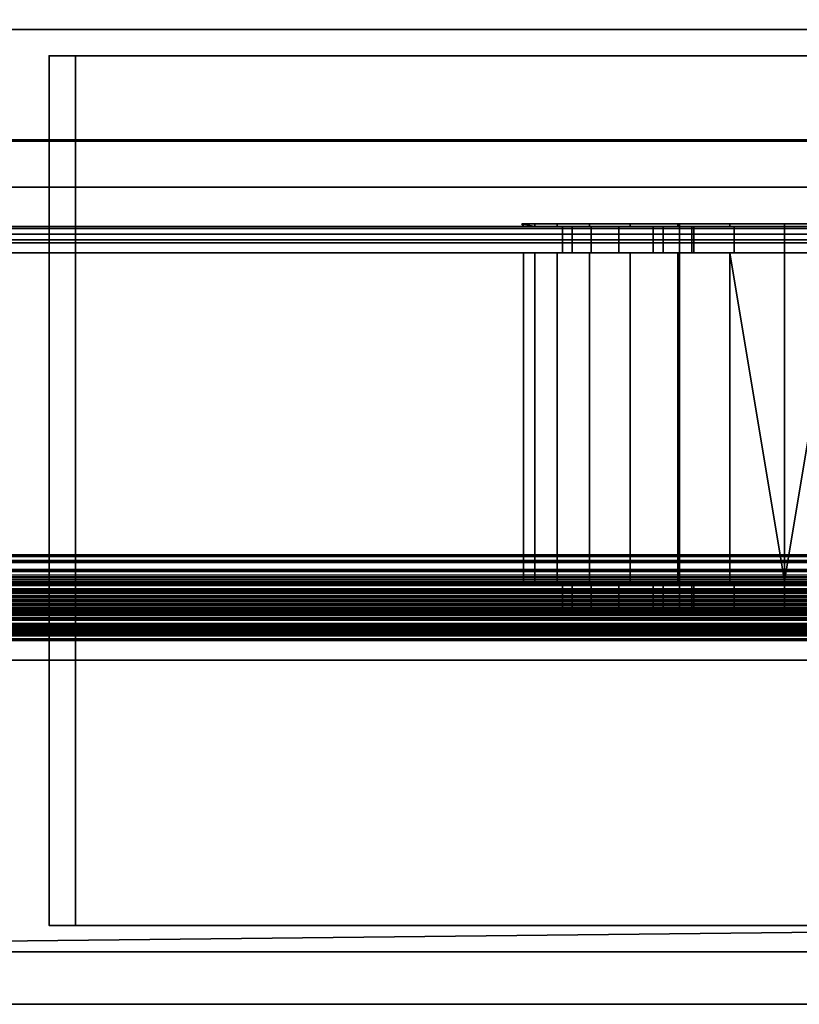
# Model space of a CAD drawing. Header units: millimetres. Extents: x -490 to 6690, y -115 to 132.
# Tile 916 of 1031: x 5517 to 5547, y -39 to -2. Entities that reach past the tile are written whole.
import ezdxf

# ---------------------------------------------------------------- set-up
doc = ezdxf.new("R2010")
doc.units = ezdxf.units.MM
doc.layers.add('151', color=7, linetype='Continuous', true_color=0xffffff)

# ---------------------------------------------------------------- blocks, each defined once
blk = doc.blocks.new('UG_SURFACE_319')
at = {"layer": '151', "color": 252, "linetype": 'Continuous', "lineweight": 35}
for points in [[(5491, -26, 2017), (6509, -26, 2017), (6509, 0, 2017), (5491, 0, 2017)], [(5491, -2), (5491, 0, 2), (6509, 0, 2), (6509, -2)], [(5491, -26), (5491, -2), (6509, -2), (6509, -26)], [(5518, -3, 1990), (5518, -9.576, 1153.383), (5518, -9.5, 1153)], [(5518, -3, 88), (5518, -9.5, 1153), (5518, -9.5, 1005)], [(5518, -3, 1990), (5518, -9.793, 1153.707), (5518, -9.576, 1153.383)], [(5518, -9.5, 1153), (5518, -3, 88), (5518, -3, 1990)], [(5518, -3, 1990), (5518, -23, 1154), (5518, -10.5, 1154)], [(5518, -9.5, 1005), (5518, -9.576, 1004.617), (5518, -3, 88)], [(5518, -9.576, 1004.617), (5518, -9.793, 1004.293), (5518, -3, 88)], [(5518, -3, 1990), (5518, -10.117, 1153.924), (5518, -9.793, 1153.707)], [(5518, -3, 1990), (5518, -36.1, 1990), (5518, -23.383, 1153.924), (5518, -23, 1154)], [(5518, -10.5, 1154), (5518, -10.117, 1153.924), (5518, -3, 1990)], [(5518, -3, 88), (5518, -9.793, 1004.293), (5518, -10.117, 1004.076)], [(5518, -36.1, 88), (5518, -3, 88), (5518, -10.5, 1004), (5518, -23, 1004)], [(5518, -10.117, 1004.076), (5518, -10.5, 1004), (5518, -3, 88)], [(6482, -3, 1990), (5518, -3, 1990), (5519, -3, 1987.5), (6481, -3, 1987.5)], [(5518, -3, 1990), (5518, -3, 88), (5519, -3, 90.5), (5519, -3, 1987.5)], [(6481, -3, 90.5), (5519, -3, 90.5), (5518, -3, 88), (6482, -3, 88)], [(5518, -3, 88), (5518, -36.1, 88), (6482, -36.1, 88), (6482, -3, 88)], [(6482, -3, 1990), (6482, -36.1, 1990), (5518, -36.1, 1990), (5518, -3, 1990)], [(5519, -3, 1987.5), (5519, -9.5, 1005), (5519, -9.5, 1153)], [(5519, -3, 90.5), (5519, -9.576, 1004.617), (5519, -9.5, 1005)], [(5519, -3, 1987.5), (5519, -9.793, 1153.707), (5519, -10.117, 1153.924)], [(5519, -9.5, 1153), (5519, -9.576, 1153.383), (5519, -3, 1987.5)], [(5519, -9.576, 1153.383), (5519, -9.793, 1153.707), (5519, -3, 1987.5)], [(5519, -3, 90.5), (5519, -9.793, 1004.293), (5519, -9.576, 1004.617)], [(5519, -9.5, 1005), (5519, -3, 1987.5), (5519, -3, 90.5)], [(5519, -10.117, 1153.924), (5519, -10.5, 1154), (5519, -3, 1987.5)], [(5519, -3, 90.5), (5519, -10.117, 1004.076), (5519, -9.793, 1004.293)], [(5519, -3, 90.5), (5519, -23, 1004), (5519, -10.5, 1004)], [(5519, -3, 90.5), (5519, -36.1, 90.5), (5519, -23.383, 1004.076), (5519, -23, 1004)], [(5519, -10.5, 1004), (5519, -10.117, 1004.076), (5519, -3, 90.5)], [(5519, -36.1, 1987.5), (5519, -3, 1987.5), (5519, -10.5, 1154), (5519, -23, 1154)], [(5519, -3, 1987.5), (5519, -36.1, 1987.5), (6481, -36.1, 1987.5), (6481, -3, 1987.5)], [(6481, -3, 90.5), (6481, -36.1, 90.5), (5519, -36.1, 90.5), (5519, -3, 90.5)], [(5519, -9.576, 1004.617), (5518, -9.576, 1004.617), (5518, -9.5, 1005), (5519, -9.5, 1005)], [(5518, -9.5, 1153), (5519, -9.5, 1153), (5519, -9.5, 1005), (5518, -9.5, 1005)], [(5519, -9.5, 1153), (5518, -9.5, 1153), (5518, -9.576, 1153.383), (5519, -9.576, 1153.383)], [(5519, -9.793, 1004.293), (5518, -9.793, 1004.293), (5518, -9.576, 1004.617), (5519, -9.576, 1004.617)], [(5519, -9.576, 1153.383), (5518, -9.576, 1153.383), (5518, -9.793, 1153.707), (5519, -9.793, 1153.707)], [(5519, -10.117, 1004.076), (5518, -10.117, 1004.076), (5518, -9.793, 1004.293), (5519, -9.793, 1004.293)], [(5519, -9.793, 1153.707), (5518, -9.793, 1153.707), (5518, -10.117, 1153.924), (5519, -10.117, 1153.924)], [(5519, -10.5, 1004), (5518, -10.5, 1004), (5518, -10.117, 1004.076), (5519, -10.117, 1004.076)], [(5519, -10.117, 1153.924), (5518, -10.117, 1153.924), (5518, -10.5, 1154), (5519, -10.5, 1154)], [(5518, -10.5, 1004), (5519, -10.5, 1004), (5519, -23, 1004), (5518, -23, 1004)], [(5518, -23, 1154), (5519, -23, 1154), (5519, -10.5, 1154), (5518, -10.5, 1154)], [(5518, -23, 1153), (5518, -10.5, 1153), (5519, -10.5, 1153), (5519, -23, 1153)], [(5518, -10.5, 1005), (5518, -23, 1005), (5519, -23, 1005), (5519, -10.5, 1005)], [(5518, -10.5, 1153), (5518, -10.5, 1005), (5519, -10.5, 1005), (5519, -10.5, 1153)], [(5518, -10.5, 1153), (5518, -23, 1153), (5518, -23, 1005), (5518, -10.5, 1005)], [(5519, -10.5, 1153), (5519, -10.5, 1005), (5519, -23, 1005), (5519, -23, 1153)], [(5519, -23, 1154), (5518, -23, 1154), (5518, -23.383, 1153.924), (5519, -23.383, 1153.924)], [(5519, -23.383, 1004.076), (5518, -23.383, 1004.076), (5518, -23, 1004), (5519, -23, 1004)], [(5518, -23, 1004), (5518, -23.383, 1004.076), (5518, -36.1, 88)], [(5518, -23, 1005), (5518, -23, 1153), (5519, -23, 1153), (5519, -23, 1005)], [(5519, -23, 1154), (5519, -23.383, 1153.924), (5519, -36.1, 1987.5)], [(5519, -23.383, 1153.924), (5518, -23.383, 1153.924), (5518, -23.707, 1153.707), (5519, -23.707, 1153.707)], [(5519, -23.707, 1004.293), (5518, -23.707, 1004.293), (5518, -23.383, 1004.076), (5519, -23.383, 1004.076)], [(5518, -23.707, 1153.707), (5518, -23.383, 1153.924), (5518, -36.1, 1990)], [(5518, -36.1, 88), (5518, -23.383, 1004.076), (5518, -23.707, 1004.293)], [(5519, -23.707, 1004.293), (5519, -23.383, 1004.076), (5519, -36.1, 90.5)], [(5519, -36.1, 1987.5), (5519, -23.383, 1153.924), (5519, -23.707, 1153.707)], [(5519, -23.707, 1153.707), (5518, -23.707, 1153.707), (5518, -23.924, 1153.383), (5519, -23.924, 1153.383)], [(5519, -23.924, 1004.617), (5518, -23.924, 1004.617), (5518, -23.707, 1004.293), (5519, -23.707, 1004.293)], [(5518, -23.924, 1153.383), (5518, -23.707, 1153.707), (5518, -36.1, 1990)], [(5518, -36.1, 88), (5518, -23.707, 1004.293), (5518, -23.924, 1004.617)], [(5519, -23.924, 1153.383), (5518, -23.924, 1153.383), (5518, -24, 1153), (5519, -24, 1153)], [(5519, -24, 1005), (5518, -24, 1005), (5518, -23.924, 1004.617), (5519, -23.924, 1004.617)], [(5518, -36.1, 88), (5518, -23.924, 1004.617), (5518, -24, 1005)], [(5518, -24, 1153), (5518, -23.924, 1153.383), (5518, -36.1, 1990)], [(5519, -23.924, 1004.617), (5519, -23.707, 1004.293), (5519, -36.1, 90.5)], [(5519, -36.1, 1987.5), (5519, -23.707, 1153.707), (5519, -23.924, 1153.383)], [(5519, -36.1, 1987.5), (5519, -23.924, 1153.383), (5519, -24, 1153)], [(5519, -24, 1005), (5519, -23.924, 1004.617), (5519, -36.1, 90.5)], [(5518, -24, 1005), (5519, -24, 1005), (5519, -24, 1153), (5518, -24, 1153)], [(5518, -36.1, 1990), (5518, -24, 1005), (5518, -24, 1153)], [(5518, -24, 1005), (5518, -36.1, 1990), (5518, -36.1, 88)], [(5519, -36.1, 90.5), (5519, -24, 1153), (5519, -24, 1005)], [(5519, -24, 1153), (5519, -36.1, 90.5), (5519, -36.1, 1987.5)], [(5478, -26, 2030), (6522, -26, 2030), (6509, -26, 2017), (5491, -26, 2017)], [(5491, -26), (6509, -26), (5478, -37.1)], [(6509, -26), (6522, -26), (6522, -37.1), (5478, -37.1)], [(6522, -39.1, 2030), (6522, -26, 2030), (5478, -26, 2030), (5478, -39.1, 2030)], [(6482, -36.1, 88), (5518, -36.1, 88), (5519, -36.1, 90.5), (6481, -36.1, 90.5)], [(5518, -36.1, 88), (5518, -36.1, 1990), (5519, -36.1, 1987.5), (5519, -36.1, 90.5)], [(6481, -36.1, 1987.5), (5519, -36.1, 1987.5), (5518, -36.1, 1990), (6482, -36.1, 1990)], [(5478, -37.1), (6522, -37.1), (6522, -39.1, 2), (5478, -39.1, 2)], [(6522, -39.1, 2), (6522, -39.1, 2030), (5478, -39.1, 2030), (5478, -39.1, 2)]]:
    blk.add_3dface(points, dxfattribs=at)
blk = doc.blocks.new('UG_SURFACE_320')
at = {"layer": '151', "color": 252, "linetype": 'Continuous', "lineweight": 35}
for points in [[(5562.586, -9.5, 1153), (5494, -9.5, 1153), (5494, -9.576, 1153.383), (5562.744, -9.576, 1153.383)], [(5562.744, -9.576, 1004.617), (5494, -9.576, 1004.617), (5494, -9.5, 1005), (5562.586, -9.5, 1005)], [(5494, -9.5, 1005), (5544.086, -9.5, 1008.381), (5546, -9.5, 1008)], [(5494, -9.5, 1005), (5542.464, -9.5, 1009.465), (5544.086, -9.5, 1008.381)], [(5546, -9.5, 1008), (5562.586, -9.5, 1005), (5494, -9.5, 1005)], [(5494, -9.5, 1005), (5538.637, -9.5, 1027.753), (5541, -9.5, 1025.126), (5541, -9.5, 1013)], [(5541, -9.5, 1013), (5541.38, -9.5, 1011.087), (5494, -9.5, 1005)], [(5541.38, -9.5, 1011.087), (5542.464, -9.5, 1009.465), (5494, -9.5, 1005)], [(5494, -9.5, 1005), (5537.917, -9.5, 1034.629), (5537.546, -9.5, 1031.115)], [(5537.546, -9.5, 1031.115), (5538.637, -9.5, 1027.753), (5494, -9.5, 1005)], [(5539.684, -9.5, 1037.689), (5537.917, -9.5, 1034.629), (5494, -9.5, 1005), (5541.933, -9.5, 1094.864)], [(5494, -9.5, 1005), (5536.489, -9.5, 1100.91), (5538.568, -9.5, 1097.309)], [(5538.568, -9.5, 1097.309), (5541.933, -9.5, 1094.864), (5494, -9.5, 1005)], [(5494, -9.5, 1005), (5494, -9.5, 1153), (5536.055, -9.5, 1105.045), (5536.489, -9.5, 1100.91)], [(5494, -9.5, 1153), (5540.122, -9.5, 1112.09), (5537.34, -9.5, 1109)], [(5543.921, -9.5, 1113.781), (5540.122, -9.5, 1112.09), (5494, -9.5, 1153), (5562.586, -9.5, 1153)], [(5537.34, -9.5, 1109), (5536.055, -9.5, 1105.045), (5494, -9.5, 1153)], [(5562.744, -9.576, 1153.383), (5494, -9.576, 1153.383), (5494, -9.793, 1153.707), (5562.879, -9.793, 1153.707)], [(5562.879, -9.793, 1004.293), (5494, -9.793, 1004.293), (5494, -9.576, 1004.617), (5562.744, -9.576, 1004.617)], [(5536.489, -9.5, 1100.91), (5536.055, -9.5, 1105.045), (5536, -9.4, 1104)], [(5536, -9.4, 1104), (5536.489, -9.4, 1100.91), (5536.489, -9.5, 1100.91)], [(5536.055, -9.5, 1105.045), (5536.055, -9.4, 1105.045), (5536, -9.4, 1104)], [(5542, -9.4, 1108), (5536, -9.4, 1104), (5536.055, -9.4, 1105.045)], [(5536.489, -9.4, 1100.91), (5536, -9.4, 1104), (5542, -9.4, 1108), (5542, -9.4, 1100)], [(5536.055, -9.4, 1105.045), (5536.055, -9.5, 1105.045), (5537.34, -9.5, 1109), (5537.34, -9.4, 1109)], [(5536.055, -9.4, 1105.045), (5537.34, -9.4, 1109), (5540.122, -9.4, 1112.09), (5542, -9.4, 1108)], [(5538.568, -9.4, 1097.309), (5538.568, -9.5, 1097.309), (5536.489, -9.5, 1100.91), (5536.489, -9.4, 1100.91)], [(5542, -9.4, 1100), (5538.568, -9.4, 1097.309), (5536.489, -9.4, 1100.91)], [(5537.34, -9.4, 1109), (5537.34, -9.5, 1109), (5540.122, -9.5, 1112.09), (5540.122, -9.4, 1112.09)], [(5537.546, -10.5, 1031.115), (5537.546, -9.5, 1031.115), (5537.917, -9.5, 1034.629), (5537.917, -10.5, 1034.629)], [(5538.637, -10.5, 1027.753), (5538.637, -9.5, 1027.753), (5537.546, -9.5, 1031.115), (5537.546, -10.5, 1031.115)], [(5537.917, -10.5, 1034.629), (5537.917, -9.5, 1034.629), (5539.684, -9.5, 1037.689), (5539.684, -10.5, 1037.689)], [(5541.933, -9.4, 1094.864), (5541.933, -9.5, 1094.864), (5538.568, -9.5, 1097.309), (5538.568, -9.4, 1097.309)], [(5541.933, -9.4, 1094.864), (5538.568, -9.4, 1097.309), (5542, -9.4, 1100)], [(5541, -10.5, 1025.126), (5541, -9.5, 1025.126), (5538.637, -9.5, 1027.753), (5538.637, -10.5, 1027.753)], [(5541.933, -9.5, 1094.864), (5542.543, -9.5, 1039.765), (5539.684, -9.5, 1037.689)], [(5539.684, -10.5, 1037.689), (5539.684, -9.5, 1037.689), (5542.543, -9.5, 1039.765), (5542.543, -10.5, 1039.765)], [(5540.122, -9.4, 1112.09), (5540.122, -9.5, 1112.09), (5543.921, -9.5, 1113.781), (5543.921, -9.4, 1113.781)], [(5542, -9.4, 1108), (5540.122, -9.4, 1112.09), (5543.921, -9.4, 1113.781)], [(5541.38, -10.5, 1011.087), (5541.38, -9.5, 1011.087), (5541, -9.5, 1013), (5541, -10.5, 1013)], [(5541, -10.5, 1025.126), (5541, -10.5, 1013), (5541, -9.5, 1013), (5541, -9.5, 1025.126)], [(5542.464, -10.5, 1009.465), (5542.464, -9.5, 1009.465), (5541.38, -9.5, 1011.087), (5541.38, -10.5, 1011.087)], [(5546, -9.4, 1094), (5546, -9.5, 1094), (5541.933, -9.5, 1094.864), (5541.933, -9.4, 1094.864)], [(5542, -9.4, 1100), (5550, -9.4, 1100), (5546, -9.4, 1094), (5541.933, -9.4, 1094.864)], [(5541.933, -9.5, 1094.864), (5546, -9.5, 1094), (5546, -9.5, 1040.5), (5542.543, -9.5, 1039.765)], [(5550, -9.4, 1108), (5542, -9.4, 1108), (5543.921, -9.4, 1113.781), (5548.079, -9.4, 1113.781)], [(5542, -9.4, 1108), (5550, -9.4, 1108), (5550, -24.1, 1108), (5542, -24.1, 1108)], [(5542, -9.4, 1100), (5542, -9.4, 1108), (5542, -24.1, 1108), (5542, -24.1, 1100)], [(5550, -9.4, 1100), (5542, -9.4, 1100), (5542, -24.1, 1100), (5550, -24.1, 1100)], [(5544.086, -10.5, 1008.381), (5544.086, -9.5, 1008.381), (5542.464, -9.5, 1009.465), (5542.464, -10.5, 1009.465)], [(5542.543, -10.5, 1039.765), (5542.543, -9.5, 1039.765), (5546, -9.5, 1040.5), (5546, -10.5, 1040.5)], [(5543.921, -9.4, 1113.781), (5543.921, -9.5, 1113.781), (5548.079, -9.5, 1113.781), (5548.079, -9.4, 1113.781)], [(5562.586, -9.5, 1153), (5548.079, -9.5, 1113.781), (5543.921, -9.5, 1113.781)], [(5546, -10.5, 1008), (5546, -9.5, 1008), (5544.086, -9.5, 1008.381), (5544.086, -10.5, 1008.381)], [(5550.067, -9.4, 1094.864), (5550.067, -9.5, 1094.864), (5546, -9.5, 1094), (5546, -9.4, 1094)], [(5550, -9.4, 1100), (5553.432, -9.4, 1097.309), (5550.067, -9.4, 1094.864), (5546, -9.4, 1094)], [(5562.586, -9.5, 1005), (5546, -9.5, 1008), (5547.914, -9.5, 1008.381)], [(5549.457, -9.5, 1039.765), (5546, -9.5, 1040.5), (5546, -9.5, 1094), (5550.067, -9.5, 1094.864)], [(5547.914, -10.5, 1008.381), (5547.914, -9.5, 1008.381), (5546, -9.5, 1008), (5546, -10.5, 1008)], [(5546, -10.5, 1040.5), (5546, -9.5, 1040.5), (5549.457, -9.5, 1039.765), (5549.457, -10.5, 1039.765)], [(5562.879, -9.793, 1153.707), (5494, -9.793, 1153.707), (5494, -10.117, 1153.924), (5562.968, -10.117, 1153.924)], [(5562.968, -10.117, 1004.076), (5494, -10.117, 1004.076), (5494, -9.793, 1004.293), (5562.879, -9.793, 1004.293)], [(5562.968, -10.117, 1153.924), (5494, -10.117, 1153.924), (5494, -10.5, 1154), (5563, -10.5, 1154)], [(5563, -10.5, 1004), (5494, -10.5, 1004), (5494, -10.117, 1004.076), (5562.968, -10.117, 1004.076)], [(5494, -10.5, 1004), (5563, -10.5, 1004), (5563, -23, 1004), (5494, -23, 1004)], [(5563, -10.5, 1154), (5494, -10.5, 1154), (5494, -23, 1154), (5563, -23, 1154)], [(5494, -10.5, 1005), (5541.38, -10.5, 1011.087), (5541, -10.5, 1013)], [(5494, -10.5, 1005), (5562.586, -10.5, 1005), (5546, -10.5, 1008)], [(5494, -10.5, 1005), (5537.546, -10.5, 1031.115), (5537.917, -10.5, 1034.629)], [(5494, -10.5, 1005), (5542.464, -10.5, 1009.465), (5541.38, -10.5, 1011.087)], [(5546, -10.5, 1008), (5544.086, -10.5, 1008.381), (5494, -10.5, 1005)], [(5562.586, -10.5, 1153), (5494, -10.5, 1153), (5540.122, -10.5, 1112.09), (5543.921, -10.5, 1113.781)], [(5494, -10.5, 1005), (5538.637, -10.5, 1027.753), (5537.546, -10.5, 1031.115)], [(5544.086, -10.5, 1008.381), (5542.464, -10.5, 1009.465), (5494, -10.5, 1005)], [(5494, -10.5, 1153), (5536.055, -10.5, 1105.045), (5537.34, -10.5, 1109)], [(5494, -10.5, 1005), (5541.933, -10.5, 1094.864), (5538.568, -10.5, 1097.309)], [(5541, -10.5, 1013), (5541, -10.5, 1025.126), (5538.637, -10.5, 1027.753), (5494, -10.5, 1005)], [(5537.34, -10.5, 1109), (5540.122, -10.5, 1112.09), (5494, -10.5, 1153)], [(5537.917, -10.5, 1034.629), (5546, -10.5, 1094), (5541.933, -10.5, 1094.864), (5494, -10.5, 1005)], [(5538.568, -10.5, 1097.309), (5536.489, -10.5, 1100.91), (5494, -10.5, 1005)], [(5536.489, -10.5, 1100.91), (5536.055, -10.5, 1105.045), (5494, -10.5, 1153), (5494, -10.5, 1005)], [(5494, -23, 1005), (5562.586, -23, 1005), (5562.586, -10.5, 1005), (5494, -10.5, 1005)], [(5562.586, -23, 1153), (5494, -23, 1153), (5494, -10.5, 1153), (5562.586, -10.5, 1153)], [(5536.055, -10.5, 1105.045), (5536.055, -23, 1105.045), (5537.34, -23, 1109), (5537.34, -10.5, 1109)], [(5536.489, -10.5, 1100.91), (5536.489, -23, 1100.91), (5536.055, -23, 1105.045), (5536.055, -10.5, 1105.045)], [(5538.568, -10.5, 1097.309), (5538.568, -23, 1097.309), (5536.489, -23, 1100.91), (5536.489, -10.5, 1100.91)], [(5537.34, -10.5, 1109), (5537.34, -23, 1109), (5540.122, -23, 1112.09), (5540.122, -10.5, 1112.09)], [(5546, -10.5, 1094), (5537.917, -10.5, 1034.629), (5539.684, -10.5, 1037.689)], [(5541.933, -10.5, 1094.864), (5541.933, -23, 1094.864), (5538.568, -23, 1097.309), (5538.568, -10.5, 1097.309)], [(5539.684, -10.5, 1037.689), (5542.543, -10.5, 1039.765), (5546, -10.5, 1094)], [(5540.122, -10.5, 1112.09), (5540.122, -23, 1112.09), (5543.921, -23, 1113.781), (5543.921, -10.5, 1113.781)], [(5546, -10.5, 1094), (5546, -23, 1094), (5541.933, -23, 1094.864), (5541.933, -10.5, 1094.864)], [(5546, -10.5, 1094), (5542.543, -10.5, 1039.765), (5546, -10.5, 1040.5)], [(5562.586, -10.5, 1153), (5543.921, -10.5, 1113.781), (5548.079, -10.5, 1113.781)], [(5548.079, -10.5, 1113.781), (5543.921, -10.5, 1113.781), (5546, -23, 1114)], [(5543.921, -10.5, 1113.781), (5543.921, -23, 1113.781), (5546, -23, 1114)], [(5546, -10.5, 1040.5), (5549.457, -10.5, 1039.765), (5550.067, -10.5, 1094.864), (5546, -10.5, 1094)], [(5547.914, -10.5, 1008.381), (5546, -10.5, 1008), (5562.586, -10.5, 1005)], [(5550.067, -10.5, 1094.864), (5550.067, -23, 1094.864), (5546, -23, 1094), (5546, -10.5, 1094)], [(5546, -23, 1114), (5548.079, -23, 1113.781), (5548.079, -10.5, 1113.781)], [(5562.968, -23.383, 1004.076), (5494, -23.383, 1004.076), (5494, -23, 1004), (5563, -23, 1004)], [(5563, -23, 1154), (5494, -23, 1154), (5494, -23.383, 1153.924), (5562.968, -23.383, 1153.924)], [(5494, -23, 1005), (5544.086, -23, 1008.381), (5546, -23, 1008)], [(5494, -23, 1005), (5542.464, -23, 1009.465), (5544.086, -23, 1008.381)], [(5546, -23, 1008), (5562.586, -23, 1005), (5494, -23, 1005)], [(5494, -23, 1005), (5538.637, -23, 1027.753), (5541, -23, 1025.126), (5541, -23, 1013)], [(5541, -23, 1013), (5541.38, -23, 1011.087), (5494, -23, 1005)], [(5541.38, -23, 1011.087), (5542.464, -23, 1009.465), (5494, -23, 1005)], [(5494, -23, 1005), (5537.917, -23, 1034.629), (5537.546, -23, 1031.115)], [(5537.546, -23, 1031.115), (5538.637, -23, 1027.753), (5494, -23, 1005)], [(5539.684, -23, 1037.689), (5537.917, -23, 1034.629), (5494, -23, 1005), (5541.933, -23, 1094.864)], [(5494, -23, 1005), (5536.489, -23, 1100.91), (5538.568, -23, 1097.309)], [(5538.568, -23, 1097.309), (5541.933, -23, 1094.864), (5494, -23, 1005)], [(5494, -23, 1005), (5494, -23, 1153), (5536.055, -23, 1105.045), (5536.489, -23, 1100.91)], [(5494, -23, 1153), (5540.122, -23, 1112.09), (5537.34, -23, 1109)], [(5494, -23, 1153), (5562.586, -23, 1153), (5546, -23, 1114), (5543.921, -23, 1113.781)], [(5543.921, -23, 1113.781), (5540.122, -23, 1112.09), (5494, -23, 1153)], [(5537.34, -23, 1109), (5536.055, -23, 1105.045), (5494, -23, 1153)], [(5537.546, -24, 1031.115), (5537.546, -23, 1031.115), (5537.917, -23, 1034.629), (5537.917, -24, 1034.629)], [(5538.637, -24, 1027.753), (5538.637, -23, 1027.753), (5537.546, -23, 1031.115), (5537.546, -24, 1031.115)], [(5537.917, -24, 1034.629), (5537.917, -23, 1034.629), (5539.684, -23, 1037.689), (5539.684, -24, 1037.689)], [(5541, -24, 1025.126), (5541, -23, 1025.126), (5538.637, -23, 1027.753), (5538.637, -24, 1027.753)], [(5539.684, -24, 1037.689), (5539.684, -23, 1037.689), (5542.543, -23, 1039.765), (5542.543, -24, 1039.765)], [(5541.933, -23, 1094.864), (5542.543, -23, 1039.765), (5539.684, -23, 1037.689)], [(5541, -23, 1013), (5541, -23, 1025.126), (5541, -24, 1025.126), (5541, -24, 1013)], [(5541.38, -24, 1011.087), (5541.38, -23, 1011.087), (5541, -23, 1013), (5541, -24, 1013)], [(5542.464, -24, 1009.465), (5542.464, -23, 1009.465), (5541.38, -23, 1011.087), (5541.38, -24, 1011.087)], [(5541.933, -23, 1094.864), (5546, -23, 1094), (5546, -23, 1040.5), (5542.543, -23, 1039.765)], [(5544.086, -24, 1008.381), (5544.086, -23, 1008.381), (5542.464, -23, 1009.465), (5542.464, -24, 1009.465)], [(5542.543, -24, 1039.765), (5542.543, -23, 1039.765), (5546, -23, 1040.5), (5546, -24, 1040.5)], [(5546, -24, 1008), (5546, -23, 1008), (5544.086, -23, 1008.381), (5544.086, -24, 1008.381)], [(5546, -24, 1040.5), (5546, -23, 1040.5), (5549.457, -23, 1039.765), (5549.457, -24, 1039.765)], [(5547.914, -24, 1008.381), (5547.914, -23, 1008.381), (5546, -23, 1008), (5546, -24, 1008)], [(5562.586, -23, 1005), (5546, -23, 1008), (5547.914, -23, 1008.381)], [(5549.457, -23, 1039.765), (5546, -23, 1040.5), (5546, -23, 1094), (5550.067, -23, 1094.864)], [(5548.079, -23, 1113.781), (5546, -23, 1114), (5562.586, -23, 1153)], [(5562.879, -23.707, 1004.293), (5494, -23.707, 1004.293), (5494, -23.383, 1004.076), (5562.968, -23.383, 1004.076)], [(5562.968, -23.383, 1153.924), (5494, -23.383, 1153.924), (5494, -23.707, 1153.707), (5562.879, -23.707, 1153.707)], [(5562.744, -23.924, 1004.617), (5494, -23.924, 1004.617), (5494, -23.707, 1004.293), (5562.879, -23.707, 1004.293)], [(5562.879, -23.707, 1153.707), (5494, -23.707, 1153.707), (5494, -23.924, 1153.383), (5562.744, -23.924, 1153.383)], [(5562.586, -24, 1005), (5494, -24, 1005), (5494, -23.924, 1004.617), (5562.744, -23.924, 1004.617)], [(5562.744, -23.924, 1153.383), (5494, -23.924, 1153.383), (5494, -24, 1153), (5562.586, -24, 1153)], [(5562.586, -24, 1153), (5494, -24, 1153), (5543.921, -24, 1113.781), (5546, -24, 1114)], [(5494, -24, 1005), (5541.38, -24, 1011.087), (5541, -24, 1013)], [(5494, -24, 1005), (5562.586, -24, 1005), (5546, -24, 1008)], [(5494, -24, 1005), (5537.546, -24, 1031.115), (5537.917, -24, 1034.629)], [(5494, -24, 1005), (5542.464, -24, 1009.465), (5541.38, -24, 1011.087)], [(5546, -24, 1008), (5544.086, -24, 1008.381), (5494, -24, 1005)], [(5494, -24, 1153), (5540.122, -24, 1112.09), (5543.921, -24, 1113.781)], [(5494, -24, 1005), (5538.637, -24, 1027.753), (5537.546, -24, 1031.115)], [(5544.086, -24, 1008.381), (5542.464, -24, 1009.465), (5494, -24, 1005)], [(5494, -24, 1153), (5536.055, -24, 1105.045), (5537.34, -24, 1109)], [(5494, -24, 1005), (5541.933, -24, 1094.864), (5538.568, -24, 1097.309)], [(5541, -24, 1013), (5541, -24, 1025.126), (5538.637, -24, 1027.753), (5494, -24, 1005)], [(5537.34, -24, 1109), (5540.122, -24, 1112.09), (5494, -24, 1153)], [(5537.917, -24, 1034.629), (5546, -24, 1094), (5541.933, -24, 1094.864), (5494, -24, 1005)], [(5538.568, -24, 1097.309), (5536.489, -24, 1100.91), (5494, -24, 1005)], [(5536.489, -24, 1100.91), (5536.055, -24, 1105.045), (5494, -24, 1153), (5494, -24, 1005)], [(5536.489, -24, 1100.91), (5536.489, -24.1, 1100.91), (5536, -24.1, 1104)], [(5536, -24.1, 1104), (5536.055, -24, 1105.045), (5536.489, -24, 1100.91)], [(5536, -24.1, 1104), (5536.055, -24.1, 1105.045), (5536.055, -24, 1105.045)], [(5542, -24.1, 1100), (5542, -24.1, 1108), (5536, -24.1, 1104), (5536.489, -24.1, 1100.91)], [(5536.055, -24.1, 1105.045), (5536, -24.1, 1104), (5542, -24.1, 1108)], [(5536.055, -24, 1105.045), (5536.055, -24.1, 1105.045), (5537.34, -24.1, 1109), (5537.34, -24, 1109)], [(5542, -24.1, 1108), (5540.122, -24.1, 1112.09), (5537.34, -24.1, 1109), (5536.055, -24.1, 1105.045)], [(5538.568, -24, 1097.309), (5538.568, -24.1, 1097.309), (5536.489, -24.1, 1100.91), (5536.489, -24, 1100.91)], [(5536.489, -24.1, 1100.91), (5538.568, -24.1, 1097.309), (5542, -24.1, 1100)], [(5537.34, -24, 1109), (5537.34, -24.1, 1109), (5540.122, -24.1, 1112.09), (5540.122, -24, 1112.09)], [(5546, -24, 1094), (5537.917, -24, 1034.629), (5539.684, -24, 1037.689)], [(5541.933, -24, 1094.864), (5541.933, -24.1, 1094.864), (5538.568, -24.1, 1097.309), (5538.568, -24, 1097.309)], [(5542, -24.1, 1100), (5538.568, -24.1, 1097.309), (5541.933, -24.1, 1094.864)], [(5539.684, -24, 1037.689), (5542.543, -24, 1039.765), (5546, -24, 1094)], [(5540.122, -24, 1112.09), (5540.122, -24.1, 1112.09), (5543.921, -24.1, 1113.781), (5543.921, -24, 1113.781)], [(5543.921, -24.1, 1113.781), (5540.122, -24.1, 1112.09), (5542, -24.1, 1108)], [(5546, -24, 1094), (5546, -24.1, 1094), (5541.933, -24.1, 1094.864), (5541.933, -24, 1094.864)], [(5541.933, -24.1, 1094.864), (5546, -24.1, 1094), (5550, -24.1, 1100), (5542, -24.1, 1100)], [(5542, -24.1, 1108), (5550, -24.1, 1108), (5548.079, -24.1, 1113.781), (5543.921, -24.1, 1113.781)], [(5546, -24, 1094), (5542.543, -24, 1039.765), (5546, -24, 1040.5)], [(5543.921, -24.1, 1113.781), (5548.079, -24.1, 1113.781), (5546, -24, 1114)], [(5546, -24, 1114), (5543.921, -24, 1113.781), (5543.921, -24.1, 1113.781)], [(5548.079, -24.1, 1113.781), (5548.079, -24, 1113.781), (5546, -24, 1114)], [(5550.067, -24, 1094.864), (5550.067, -24.1, 1094.864), (5546, -24.1, 1094), (5546, -24, 1094)], [(5546, -24, 1040.5), (5549.457, -24, 1039.765), (5550.067, -24, 1094.864), (5546, -24, 1094)], [(5546, -24, 1114), (5548.079, -24, 1113.781), (5562.586, -24, 1153)], [(5547.914, -24, 1008.381), (5546, -24, 1008), (5562.586, -24, 1005)], [(5546, -24.1, 1094), (5550.067, -24.1, 1094.864), (5553.432, -24.1, 1097.309), (5550, -24.1, 1100)]]:
    blk.add_3dface(points, dxfattribs=at)
blk = doc.blocks.new('UG_SURFACE_340')
at = {"layer": '151', "color": 41, "linetype": 'Continuous', "lineweight": 35}
for points in [[(6588.25, -25, 2095.25), (6588.25, -10, 2095.25), (5411.75, -10, 2095.25), (5411.75, -25, 2095.25)], [(6588.25, -10, 2095.25), (6518.25, -10, 2025.25), (5481.75, -10, 2025.25), (5411.75, -10, 2095.25)], [(6518.25, -10, 2025.25), (6518.25, -25, 2025.25), (5481.75, -25, 2025.25), (5481.75, -10, 2025.25)], [(6518.25, -25, 2025.25), (6588.25, -25, 2095.25), (5411.75, -25, 2095.25), (5481.75, -25, 2025.25)]]:
    blk.add_3dface(points, dxfattribs=at)
blk = doc.blocks.new('UG_SURFACE_341')
at = {"layer": '151', "color": 14, "linetype": 'Continuous', "lineweight": 35}
for points in [[(6593.25, -6.25, 2100.25), (6588.25, -6.25, 2095.25), (5411.75, -6.25, 2095.25), (5406.75, -6.25, 2100.25)], [(6593.25, -22, 2100.25), (6593.25, -6.25, 2100.25), (5406.75, -6.25, 2100.25), (5406.75, -22, 2100.25)], [(5411.75, -6.25, 2095.25), (6588.25, -6.25, 2095.25), (6588.25, -25, 2095.25), (5411.75, -25, 2095.25)], [(6593.25, -22, 2100.25), (5406.75, -22, 2100.25), (5406.781, -22.232, 2100.219)], [(5406.781, -22.232, 2100.219), (6593.227, -22.236, 2100.227), (6593.25, -22, 2100.25)], [(6593.195, -22.571, 2100.195), (5406.781, -22.232, 2100.219), (5406.855, -22.785, 2100.146)], [(6593.195, -22.571, 2100.195), (6593.227, -22.236, 2100.227), (5406.781, -22.232, 2100.219)], [(6593.195, -22.571, 2100.195), (5406.855, -22.785, 2100.146), (5406.971, -23.07, 2100.029)], [(5406.971, -23.07, 2100.029), (6593.029, -23.074, 2100.029), (6593.195, -22.571, 2100.195)], [(6593.029, -23.074, 2100.029), (5406.971, -23.07, 2100.029), (5407.136, -23.473, 2099.864)], [(6592.954, -23.299, 2099.954), (6593.029, -23.074, 2100.029), (5407.136, -23.473, 2099.864)], [(6592.954, -23.299, 2099.954), (5407.136, -23.473, 2099.864), (5407.427, -23.838, 2099.573)], [(5407.427, -23.838, 2099.573), (6592.578, -23.855, 2099.578), (6592.954, -23.299, 2099.954)], [(6592.46, -24.029, 2099.46), (5407.427, -23.838, 2099.573), (5407.73, -24.217, 2099.271)], [(6592.46, -24.029, 2099.46), (6592.578, -23.855, 2099.578), (5407.427, -23.838, 2099.573)], [(6592.46, -24.029, 2099.46), (5407.73, -24.217, 2099.271), (5408.1, -24.44, 2098.9)], [(5408.1, -24.44, 2098.9), (6591.9, -24.454, 2098.9), (6592.46, -24.029, 2099.46)], [(6591.9, -24.454, 2098.9), (5408.1, -24.44, 2098.9), (5408.743, -24.826, 2098.257)], [(6591.61, -24.674, 2098.61), (6591.9, -24.454, 2098.9), (5408.743, -24.826, 2098.257)], [(6591.61, -24.674, 2098.61), (5408.743, -24.826, 2098.257), (5408.886, -24.851, 2098.114)], [(5408.886, -24.851, 2098.114), (6591.107, -24.795, 2098.107), (6591.61, -24.674, 2098.61)], [(6591.107, -24.795, 2098.107), (5408.886, -24.851, 2098.114), (5409.75, -25, 2097.25)], [(5409.75, -25, 2097.25), (6590.25, -25, 2097.25), (6591.107, -24.795, 2098.107)], [(6588.25, -25, 2095.25), (6590.25, -25, 2097.25), (5409.75, -25, 2097.25), (5411.75, -25, 2095.25)]]:
    blk.add_3dface(points, dxfattribs=at)
blk = doc.blocks.new('UG_SURFACE_342')
at = {"layer": '151', "color": 14, "linetype": 'Continuous', "lineweight": 35}
for points in [[(6517.3, -10, 2024.3), (6517.3, 19, 2024.3), (5482.7, 19, 2024.3), (5482.7, -10, 2024.3)], [(6513.25, 16.25, 2020.25), (6513.25, -22, 2020.25), (5486.75, -22, 2020.25), (5486.75, 16.25, 2020.25)], [(6518.25, -25, 2025.25), (6518.25, -10, 2025.25), (5481.75, -10, 2025.25), (5481.75, -25, 2025.25)], [(6518.25, -10, 2025.25), (6517.3, -10, 2024.3), (5482.7, -10, 2024.3), (5481.75, -10, 2025.25)], [(5486.695, -22.571, 2020.305), (6513.25, -22, 2020.25), (6513.354, -22.785, 2020.355)], [(5486.695, -22.571, 2020.305), (5486.75, -22, 2020.25), (6513.25, -22, 2020.25)], [(5486.454, -23.299, 2020.546), (5486.603, -22.849, 2020.397), (6513.384, -22.858, 2020.385)], [(6513.354, -22.785, 2020.355), (5486.603, -22.849, 2020.397), (5486.695, -22.571, 2020.305)], [(6513.354, -22.785, 2020.355), (6513.384, -22.858, 2020.385), (5486.603, -22.849, 2020.397)], [(5486.454, -23.299, 2020.546), (6513.384, -22.858, 2020.385), (6513.637, -23.473, 2020.637)], [(6513.637, -23.473, 2020.637), (5486.232, -23.627, 2020.768), (5486.454, -23.299, 2020.546)], [(6513.637, -23.473, 2020.637), (6513.763, -23.632, 2020.763), (5486.232, -23.627, 2020.768)], [(5485.96, -24.029, 2021.04), (5486.232, -23.627, 2020.768), (6513.763, -23.632, 2020.763)], [(5485.96, -24.029, 2021.04), (6513.763, -23.632, 2020.763), (6514.229, -24.217, 2021.23)], [(5485.11, -24.674, 2021.89), (5485.617, -24.289, 2021.383), (6514.378, -24.306, 2021.378)], [(5485.11, -24.674, 2021.89), (6514.378, -24.306, 2021.378), (6515.165, -24.779, 2022.165)], [(6514.229, -24.217, 2021.23), (5485.617, -24.289, 2021.383), (5485.96, -24.029, 2021.04)], [(6514.229, -24.217, 2021.23), (6514.378, -24.306, 2021.378), (5485.617, -24.289, 2021.383)], [(6515.165, -24.779, 2022.165), (5484.832, -24.741, 2022.168), (5485.11, -24.674, 2021.89)], [(6516.25, -25, 2023.25), (6518.25, -25, 2025.25), (5481.75, -25, 2025.25), (5483.75, -25, 2023.25)], [(5483.75, -25, 2023.25), (5483.982, -24.944, 2023.018), (6516.016, -24.959, 2023.015)], [(6516.016, -24.959, 2023.015), (6516.25, -25, 2023.25), (5483.75, -25, 2023.25)], [(6515.243, -24.826, 2022.243), (5483.982, -24.944, 2023.018), (5484.832, -24.741, 2022.168)], [(6515.243, -24.826, 2022.243), (6516.016, -24.959, 2023.015), (5483.982, -24.944, 2023.018)], [(5484.832, -24.741, 2022.168), (6515.165, -24.779, 2022.165), (6515.243, -24.826, 2022.243)]]:
    blk.add_3dface(points, dxfattribs=at)
blk = doc.blocks.new('UG_SURFACE_343')
at = {"layer": '151', "color": 7, "linetype": 'Continuous', "lineweight": 35}
for points in [[(5486.75, 16, 2020.25), (5486.75, -22, 2020.25), (6513.25, -22, 2020.25), (6513.25, 16, 2020.25)], [(6513, 16, 2020), (6513, -22, 2020), (5487, -22, 2020), (5487, 16, 2020)], [(6593.5, -22, 2100.5), (6593.5, -6.25, 2100.5), (5406.5, -6.25, 2100.5), (5406.5, -22, 2100.5)], [(6593.25, -6.25, 2100.25), (5406.75, -6.25, 2100.25), (5406.5, -6.25, 2100.5), (6593.5, -6.25, 2100.5)], [(5406.75, -22, 2100.25), (5406.75, -6.25, 2100.25), (6593.25, -6.25, 2100.25), (6593.25, -22, 2100.25)], [(6593.5, -22, 2100.5), (5406.5, -22, 2100.5), (5406.533, -22.251, 2100.466)], [(5406.533, -22.251, 2100.466), (6593.475, -22.256, 2100.476), (6593.5, -22, 2100.5)], [(5406.75, -22, 2100.25), (6593.25, -22, 2100.25), (6593.195, -22.571, 2100.195)], [(5406.855, -22.785, 2100.146), (5406.75, -22, 2100.25), (6593.195, -22.571, 2100.195)], [(6513.354, -22.785, 2020.355), (5486.75, -22, 2020.25), (5486.695, -22.571, 2020.305)], [(6513.354, -22.785, 2020.355), (6513.25, -22, 2020.25), (5486.75, -22, 2020.25)], [(5486.94, -22.619, 2020.059), (6513, -22, 2020), (6513.113, -22.85, 2020.113)], [(5486.94, -22.619, 2020.059), (5487, -22, 2020), (6513, -22, 2020)], [(6593.441, -22.619, 2100.441), (5406.533, -22.251, 2100.466), (5406.613, -22.85, 2100.387)], [(6593.441, -22.619, 2100.441), (6593.475, -22.256, 2100.476), (5406.533, -22.251, 2100.466)], [(6593.441, -22.619, 2100.441), (5406.613, -22.85, 2100.387), (5406.74, -23.159, 2100.26)], [(5406.74, -23.159, 2100.26), (6593.26, -23.163, 2100.26), (6593.441, -22.619, 2100.441)], [(5406.977, -23.085, 2100.023), (5406.855, -22.785, 2100.146), (6593.195, -22.571, 2100.195)], [(6593.195, -22.571, 2100.195), (6593.023, -23.09, 2100.024), (5406.977, -23.085, 2100.023)], [(5486.695, -22.571, 2020.305), (5486.524, -23.089, 2020.476), (6513.477, -23.084, 2020.477)], [(5486.695, -22.571, 2020.305), (6513.477, -23.084, 2020.477), (6513.354, -22.785, 2020.355)], [(6513.113, -22.85, 2020.113), (5486.841, -22.919, 2020.159), (5486.94, -22.619, 2020.059)], [(6513.113, -22.85, 2020.113), (6513.146, -22.93, 2020.146), (5486.841, -22.919, 2020.159)], [(6593.26, -23.163, 2100.26), (5406.74, -23.159, 2100.26), (5406.919, -23.596, 2100.081)], [(6593.179, -23.408, 2100.179), (6593.26, -23.163, 2100.26), (5406.919, -23.596, 2100.081)], [(5407.136, -23.473, 2099.864), (5406.977, -23.085, 2100.023), (6593.023, -23.09, 2100.024)], [(5407.136, -23.473, 2099.864), (6593.023, -23.09, 2100.024), (6592.954, -23.299, 2099.954)], [(6513.637, -23.473, 2020.637), (5486.524, -23.089, 2020.476), (5486.454, -23.299, 2020.546)], [(6513.637, -23.473, 2020.637), (6513.477, -23.084, 2020.477), (5486.524, -23.089, 2020.476)], [(5486.68, -23.408, 2020.321), (5486.841, -22.919, 2020.159), (6513.146, -22.93, 2020.146)], [(5486.68, -23.408, 2020.321), (6513.146, -22.93, 2020.146), (6513.419, -23.596, 2020.419)], [(6593.179, -23.408, 2100.179), (5406.919, -23.596, 2100.081), (5407.234, -23.991, 2099.766)], [(6592.954, -23.299, 2099.954), (6592.46, -24.029, 2099.46), (5407.136, -23.473, 2099.864)], [(5407.136, -23.473, 2099.864), (6592.46, -24.029, 2099.46), (6592.367, -24.099, 2099.367)], [(6592.367, -24.099, 2099.367), (5407.637, -24.101, 2099.363), (5407.136, -23.473, 2099.864)], [(5407.234, -23.991, 2099.766), (6592.772, -24.009, 2099.772), (6593.179, -23.408, 2100.179)], [(6514.136, -24.1, 2021.136), (5486.454, -23.299, 2020.546), (5485.96, -24.029, 2021.04)], [(6513.419, -23.596, 2020.419), (5486.439, -23.763, 2020.561), (5486.68, -23.408, 2020.321)], [(6513.419, -23.596, 2020.419), (6513.556, -23.768, 2020.556), (5486.439, -23.763, 2020.561)], [(5486.454, -23.299, 2020.546), (6514.136, -24.1, 2021.136), (6513.637, -23.473, 2020.637)], [(5486.145, -24.198, 2020.856), (5486.439, -23.763, 2020.561), (6513.556, -23.768, 2020.556)], [(5486.145, -24.198, 2020.856), (6513.556, -23.768, 2020.556), (6514.061, -24.402, 2021.061)], [(6592.644, -24.198, 2099.644), (5407.234, -23.991, 2099.766), (5407.561, -24.402, 2099.439)], [(6592.644, -24.198, 2099.644), (6592.772, -24.009, 2099.772), (5407.234, -23.991, 2099.766)], [(6592.644, -24.198, 2099.644), (5407.561, -24.402, 2099.439), (5407.962, -24.643, 2099.038)], [(5407.637, -24.101, 2099.363), (6592.367, -24.099, 2099.367), (6591.61, -24.674, 2098.61)], [(5407.73, -24.217, 2099.271), (5407.637, -24.101, 2099.363), (6591.61, -24.674, 2098.61)], [(5407.73, -24.217, 2099.271), (6591.61, -24.674, 2098.61), (6591.349, -24.737, 2098.349)], [(6591.349, -24.737, 2098.349), (5408.649, -24.77, 2098.351), (5407.73, -24.217, 2099.271)], [(5407.962, -24.643, 2099.038), (6592.038, -24.658, 2099.038), (6592.644, -24.198, 2099.644)], [(6514.229, -24.217, 2021.23), (5485.868, -24.099, 2021.132), (5485.11, -24.674, 2021.89)], [(5485.11, -24.674, 2021.89), (6515.149, -24.77, 2022.149), (6514.229, -24.217, 2021.23)], [(6514.061, -24.402, 2021.061), (5485.773, -24.48, 2021.228), (5486.145, -24.198, 2020.856)], [(5485.96, -24.029, 2021.04), (5485.868, -24.099, 2021.132), (6514.136, -24.1, 2021.136)], [(6514.229, -24.217, 2021.23), (6514.136, -24.1, 2021.136), (5485.868, -24.099, 2021.132)], [(6592.038, -24.658, 2099.038), (5407.962, -24.643, 2099.038), (5408.659, -25.061, 2098.341)], [(6591.723, -24.897, 2098.723), (6592.038, -24.658, 2099.038), (5408.659, -25.061, 2098.341)], [(5485.11, -24.674, 2021.89), (5484.848, -24.737, 2022.152), (6515.149, -24.77, 2022.149)], [(5485.223, -24.897, 2021.777), (5485.773, -24.48, 2021.228), (6514.222, -24.499, 2021.222)], [(5485.223, -24.897, 2021.777), (6514.222, -24.499, 2021.222), (6515.075, -25.011, 2022.074)], [(6514.061, -24.402, 2021.061), (6514.222, -24.499, 2021.222), (5485.773, -24.48, 2021.228)], [(5408.743, -24.826, 2098.257), (5408.649, -24.77, 2098.351), (6591.349, -24.737, 2098.349)], [(6591.723, -24.897, 2098.723), (5408.659, -25.061, 2098.341), (5408.814, -25.088, 2098.186)], [(5409.75, -25, 2097.25), (5408.743, -24.826, 2098.257), (6591.349, -24.737, 2098.349)], [(5408.814, -25.088, 2098.186), (6591.178, -25.028, 2098.178), (6591.723, -24.897, 2098.723)], [(6591.178, -25.028, 2098.178), (5408.814, -25.088, 2098.186), (5409.75, -25.25, 2097.25)], [(6591.349, -24.737, 2098.349), (6590.25, -25, 2097.25), (5409.75, -25, 2097.25)], [(6516.25, -25, 2023.25), (5483.75, -25, 2023.25), (5409.75, -25, 2097.25), (6590.25, -25, 2097.25)], [(5409.75, -25.25, 2097.25), (6590.25, -25.25, 2097.25), (6591.178, -25.028, 2098.178)], [(6515.243, -24.826, 2022.243), (5484.848, -24.737, 2022.152), (5483.75, -25, 2023.25)], [(5483.75, -25, 2023.25), (6516.25, -25, 2023.25), (6515.243, -24.826, 2022.243)], [(6515.159, -25.061, 2022.159), (5484.001, -25.19, 2022.999), (5484.922, -24.969, 2022.078)], [(6515.159, -25.061, 2022.159), (6515.996, -25.206, 2022.996), (5484.001, -25.19, 2022.999)], [(6515.243, -24.826, 2022.243), (6515.149, -24.77, 2022.149), (5484.848, -24.737, 2022.152)], [(6515.075, -25.011, 2022.074), (5484.922, -24.969, 2022.078), (5485.223, -24.897, 2021.777)], [(5484.922, -24.969, 2022.078), (6515.075, -25.011, 2022.074), (6515.159, -25.061, 2022.159)], [(6516.25, -25.25, 2023.25), (6590.25, -25.25, 2097.25), (5409.75, -25.25, 2097.25), (5483.75, -25.25, 2023.25)], [(5483.75, -25.25, 2023.25), (5484.001, -25.19, 2022.999), (6515.996, -25.206, 2022.996)], [(6515.996, -25.206, 2022.996), (6516.25, -25.25, 2023.25), (5483.75, -25.25, 2023.25)]]:
    blk.add_3dface(points, dxfattribs=at)
blk = doc.blocks.new('UG_SURFACE_369')
at = {"layer": '151', "color": 254, "linetype": 'Continuous', "lineweight": 35}
for points in [[(6523.25, 111.75, 2030.25), (5476.75, 111.75, 2030.25), (5476.75, -10, 2030.25), (6523.25, -10, 2030.25)], [(6517.5, 21, 2024.5), (6517.5, -8, 2024.5), (5482.5, -8, 2024.5), (5482.5, 21, 2024.5)], [(6517.5, -8, 2024.5), (6519.5, -10, 2026.5), (5480.5, -10, 2026.5), (5482.5, -8, 2024.5)], [(6523.25, -10, 2030.25), (5476.75, -10, 2030.25), (5480.5, -10, 2026.5), (6519.5, -10, 2026.5)]]:
    blk.add_3dface(points, dxfattribs=at)
blk = doc.blocks.new('UG_SURFACE_390')
at = {"layer": '151', "color": 252, "linetype": 'Continuous', "lineweight": 35}
for points in [[(6690, -6.2, 2202), (6690, 113.2, 2202), (5310, 113.2, 2202), (5310, -6.2, 2202)], [(5460, -6.2, 2052), (5460, 113.2, 2052), (6540, 113.2, 2052), (6540, -6.2, 2052)], [(6690, -6.2, 2202), (5310, -6.2, 2202), (5460, -6.2, 2052), (6540, -6.2, 2052)]]:
    blk.add_3dface(points, dxfattribs=at)

msp = doc.modelspace()

# ---------------------------------------------------------------- linework, layer by layer
at = {"layer": '151', "color": 253, "linetype": 'Continuous', "lineweight": -3}
for p, q in [((5491, -2), (6509, -2)), ((5518, -3, 88), (5518, -3, 1990)), ((5518, -36.1, 1990), (5518, -3, 1990)), ((6482, -3, 88), (5518, -3, 88)), ((5518, -36.1, 88), (5518, -3, 88)), ((6482, -3, 1990), (5518, -3, 1990)), ((5519, -36.1, 90.5), (5519, -3, 90.5)), ((5519, -36.1, 1987.5), (5519, -3, 1987.5)), ((6481, -3, 90.5), (5519, -3, 90.5)), ((5519, -3, 90.5), (5519, -3, 1987.5)), ((5519, -3, 1987.5), (6481, -3, 1987.5)), ((5310, -6.2, 2202), (6690, -6.2, 2202)), ((6593.5, -6.25, 2100.5), (5406.5, -6.25, 2100.5)), ((6593.25, -6.25, 2100.25), (5406.75, -6.25, 2100.25)), ((6593.25, -6.25, 2100.25), (5406.75, -6.25, 2100.25)), ((6588.25, -6.25, 2095.25), (5411.75, -6.25, 2095.25)), ((6540, -6.2, 2052), (5460, -6.2, 2052)), ((6517.5, -8, 2024.5), (5482.5, -8, 2024.5)), ((5562.586, -9.5, 1005), (5494, -9.5, 1005)), ((5494, -9.5, 1153), (5562.586, -9.5, 1153)), ((5518, -9.5, 1153), (5519, -9.5, 1153)), ((5519, -9.5, 1005), (5518, -9.5, 1005)), ((5518, -9.5, 1153), (5518, -9.5, 1005)), ((5519, -9.5, 1153), (5519, -9.5, 1005)), ((5541, -10.5, 1013), (5541, -9.5, 1013)), ((5541, -9.5, 1025.126), (5541, -9.5, 1013)), ((5541, -10.5, 1025.126), (5541, -9.5, 1025.126)), ((5542, -9.4, 1100), (5542, -9.4, 1108)), ((5542, -24.1, 1108), (5542, -9.4, 1108)), ((5550, -9.4, 1100), (5542, -9.4, 1100)), ((5542, -9.4, 1108), (5550, -9.4, 1108)), ((5542, -24.1, 1100), (5542, -9.4, 1100)), ((6588.25, -10, 2095.25), (5411.75, -10, 2095.25)), ((6523.25, -10, 2030.25), (5476.75, -10, 2030.25)), ((6519.5, -10, 2026.5), (5480.5, -10, 2026.5)), ((6518.25, -10, 2025.25), (5481.75, -10, 2025.25)), ((6518.25, -10, 2025.25), (5481.75, -10, 2025.25)), ((6517.3, -10, 2024.3), (5482.7, -10, 2024.3)), ((5562.586, -10.5, 1005), (5494, -10.5, 1005)), ((5563, -10.5, 1154), (5494, -10.5, 1154)), ((5494, -10.5, 1004), (5563, -10.5, 1004)), ((5562.586, -10.5, 1153), (5494, -10.5, 1153)), ((5519, -10.5, 1153), (5518, -10.5, 1153)), ((5519, -10.5, 1005), (5518, -10.5, 1005)), ((5519, -10.5, 1154), (5518, -10.5, 1154)), ((5518, -10.5, 1004), (5519, -10.5, 1004)), ((5518, -23, 1153), (5518, -10.5, 1153)), ((5518, -10.5, 1005), (5518, -23, 1005)), ((5518, -23, 1154), (5518, -10.5, 1154)), ((5518, -10.5, 1004), (5518, -23, 1004)), ((5518, -10.5, 1153), (5518, -10.5, 1005)), ((5519, -10.5, 1153), (5519, -10.5, 1005)), ((5519, -10.5, 1005), (5519, -23, 1005)), ((5519, -23, 1154), (5519, -10.5, 1154)), ((5519, -10.5, 1004), (5519, -23, 1004)), ((5519, -23, 1153), (5519, -10.5, 1153)), ((5541, -10.5, 1025.126), (5541, -10.5, 1013)), ((6593.5, -22, 2100.5), (5406.5, -22, 2100.5)), ((6593.25, -22, 2100.25), (5406.75, -22, 2100.25)), ((6513.25, -22, 2020.25), (5486.75, -22, 2020.25)), ((6513.25, -22, 2020.25), (5486.75, -22, 2020.25)), ((6513, -22, 2020), (5487, -22, 2020)), ((5562.586, -23, 1153), (5494, -23, 1153)), ((5563, -23, 1004), (5494, -23, 1004)), ((5562.586, -23, 1005), (5494, -23, 1005)), ((5494, -23, 1154), (5563, -23, 1154)), ((5519, -23, 1005), (5518, -23, 1005)), ((5518, -23, 1154), (5519, -23, 1154)), ((5519, -23, 1004), (5518, -23, 1004)), ((5519, -23, 1153), (5518, -23, 1153)), ((5518, -23, 1005), (5518, -23, 1153)), ((5519, -23, 1005), (5519, -23, 1153)), ((5541, -23, 1013), (5541, -23, 1025.126)), ((5541, -24, 1013), (5541, -23, 1013)), ((5541, -24, 1025.126), (5541, -23, 1025.126)), ((5562.586, -24, 1153), (5494, -24, 1153)), ((5494, -24, 1005), (5562.586, -24, 1005)), ((5519, -24, 1153), (5518, -24, 1153)), ((5518, -24, 1005), (5519, -24, 1005)), ((5518, -24, 1005), (5518, -24, 1153)), ((5519, -24, 1005), (5519, -24, 1153)), ((5541, -24, 1013), (5541, -24, 1025.126)), ((5542, -24.1, 1100), (5542, -24.1, 1108)), ((5542, -24.1, 1108), (5550, -24.1, 1108)), ((5550, -24.1, 1100), (5542, -24.1, 1100)), ((6590.25, -25, 2097.25), (5409.75, -25, 2097.25)), ((6590.25, -25, 2097.25), (5409.75, -25, 2097.25)), ((6588.25, -25, 2095.25), (5411.75, -25, 2095.25)), ((6588.25, -25, 2095.25), (5411.75, -25, 2095.25)), ((6518.25, -25, 2025.25), (5481.75, -25, 2025.25)), ((6518.25, -25, 2025.25), (5481.75, -25, 2025.25)), ((6516.25, -25, 2023.25), (5483.75, -25, 2023.25)), ((6590.25, -25.25, 2097.25), (5409.75, -25.25, 2097.25)), ((6516.25, -25.25, 2023.25), (5483.75, -25.25, 2023.25)), ((6522, -26, 2030), (5478, -26, 2030)), ((6509, -26, 2017), (5491, -26, 2017)), ((6482, -36.1, 1990), (5518, -36.1, 1990)), ((6482, -36.1, 88), (5518, -36.1, 88)), ((5518, -36.1, 88), (5518, -36.1, 1990)), ((5519, -36.1, 90.5), (6481, -36.1, 90.5)), ((6481, -36.1, 1987.5), (5519, -36.1, 1987.5)), ((5519, -36.1, 1987.5), (5519, -36.1, 90.5)), ((5478, -37.1), (6522, -37.1)), ((6522, -39.1, 2030), (5478, -39.1, 2030)), ((6522, -39.1, 2), (5478, -39.1, 2))]:
    msp.add_line(p, q, dxfattribs=at)
at = {"layer": '151', "color": 253, "linetype": 'Continuous', "lineweight": -3, "extrusion": (0, -1, 0)}
for centre in [(5546, 1104, 9.4), (5546, 1104, 24.1)]:
    msp.add_circle(centre, 10, dxfattribs=at)
at = {"layer": '151', "color": 253, "linetype": 'Continuous', "lineweight": -3, "extrusion": (0, 1, 0)}
for centre in [(-5546, 1104, -9.5), (-5546, 1104, -10.5)]:
    msp.add_circle(centre, 10, dxfattribs=at)
at = {"layer": '151', "color": 253, "linetype": 'Continuous', "lineweight": -3, "extrusion": (0, -1, 6.93889e-16)}
for centre in [(5546, 1104, 23), (5546, 1104, 24)]:
    msp.add_circle(centre, 10, dxfattribs=at)
at = {"layer": '151', "color": 253, "linetype": 'Continuous', "lineweight": -3, "extrusion": (-1, -1.17553e-16, 0)}
for centre, start, end in [((10.5, 1153, -5518), 90, 180), ((10.5, 1005, -5518), 180, 270), ((23, 1153, -5518), 0, 90), ((23, 1005, -5518), 270, 0)]:
    msp.add_arc(centre, 1, start, end, dxfattribs=at)
at = {"layer": '151', "color": 253, "linetype": 'Continuous', "lineweight": -3, "extrusion": (-1, 0, 0)}
for centre, start, end in [((10.5, 1153, -5519), 90, 180), ((10.5, 1005, -5519), 180, 270), ((23, 1005, -5519), 270, 0), ((23, 1153, -5519), 0, 90)]:
    msp.add_arc(centre, 1, start, end, dxfattribs=at)
at = {"layer": '151', "color": 253, "linetype": 'Continuous', "lineweight": -3, "extrusion": (0, -1, 0)}
for centre, radius, start, end in [((5546, 1032, 9.5), 8.5, 306.0319, 233.9681), ((5546, 1013, 9.5), 5, 180, 0), ((5546, 1032, 10.5), 8.5, 306.0319, 233.9681), ((5546, 1013, 10.5), 5, 180, 0)]:
    msp.add_arc(centre, radius, start, end, dxfattribs=at)
at = {"layer": '151', "color": 253, "linetype": 'Continuous', "lineweight": -3, "extrusion": (0, 1, -4.0817e-16)}
for centre, radius, start, end in [((-5546, 1032, -23), 8.5, 306.0319, 233.9681), ((-5546, 1013, -23), 5, 180, 0), ((-5546, 1032, -24), 8.5, 306.0319, 233.9681), ((-5546, 1013, -24), 5, 180, 0)]:
    msp.add_arc(centre, radius, start, end, dxfattribs=at)
at = {"layer": '151', "color": 253, "linetype": 'Continuous', "lineweight": -3}
for points in [[(6593.25, -22, 2100.25), (6197.75, -22, 2100.25), (5802.25, -22, 2100.25), (5406.75, -22, 2100.25)], [(6516.25, -25, 2023.25), (6172.083, -25, 2023.25), (5827.917, -25, 2023.25), (5483.75, -25, 2023.25)]]:
    msp.add_open_spline(points, degree=3, dxfattribs=at)

# ---------------------------------------------------------------- block references
for name in ['UG_SURFACE_390', 'UG_SURFACE_369', 'UG_SURFACE_342', 'UG_SURFACE_343', 'UG_SURFACE_319', 'UG_SURFACE_320', 'UG_SURFACE_341', 'UG_SURFACE_340']:
    msp.add_blockref(name, (0, 0), dxfattribs=at)

doc.saveas('drawing.dxf')
